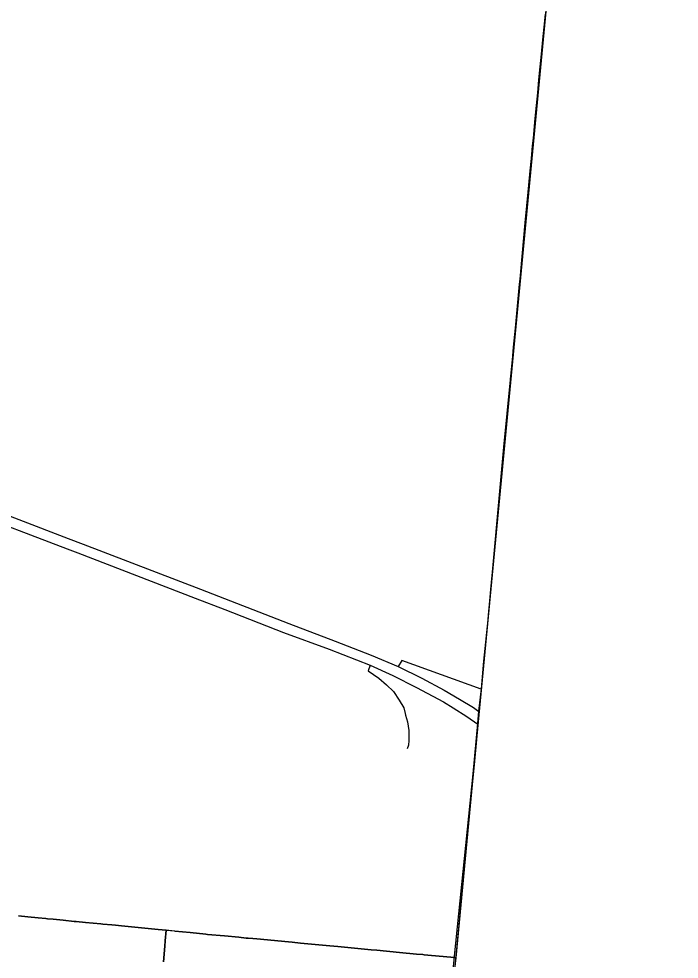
# Model space of a CAD drawing. Extents: x 0 to 34, y 0 to 22.
# Drawn here: x 5.6571 to 5.7244, y 15.0241 to 15.12 of the extents above; entities that cross this region are included whole.
import ezdxf

# ---------------------------------------------------------------- set-up
doc = ezdxf.new("R2010")
doc.units = 0
for name, color, linetype in [('GM_X_Corporation', 7, 'Continuous'), ('GM_X_County', 7, 'Continuous'), ('GM_X_Interchange_Ramps', 7, 'Continuous'), ('GM_X_US_Route', 7, 'Continuous'), ('SC_Scratch1', 7, 'Continuous')]:
    doc.layers.add(name, color=color, linetype=linetype)

msp = doc.modelspace()

# ---------------------------------------------------------------- linework, layer by layer
at = {"layer": 'GM_X_Corporation'}
for points in [[(5.710690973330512, 15.120454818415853), (5.710563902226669, 15.119142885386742), (5.710436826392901, 15.117830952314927), (5.710297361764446, 15.116391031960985), (5.710170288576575, 15.11507909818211), (5.710043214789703, 15.113767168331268), (5.709916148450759, 15.112455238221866), (5.709789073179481, 15.11114330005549), (5.709662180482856, 15.109833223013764), (5.709468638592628, 15.107833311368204), (5.709391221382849, 15.107033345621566), (5.7092664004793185, 15.105743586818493), (5.709145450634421, 15.10449377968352), (5.708942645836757, 15.102332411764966), (5.7086479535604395, 15.099191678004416), (5.708184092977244, 15.094248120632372), (5.708145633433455, 15.093838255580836), (5.708109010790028, 15.093447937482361), (5.70806252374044, 15.092952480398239), (5.707642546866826, 15.088476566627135), (5.707459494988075, 15.086525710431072), (5.707294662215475, 15.084768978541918), (5.707154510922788, 15.083275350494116), (5.707056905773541, 15.082235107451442), (5.706959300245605, 15.081194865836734), (5.706861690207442, 15.08015462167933), (5.706764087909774, 15.079114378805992), (5.706666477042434, 15.078074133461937), (5.706553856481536, 15.076873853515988), (5.706463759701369, 15.075913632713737), (5.706350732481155, 15.074709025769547), (5.706258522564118, 15.073726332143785), (5.706166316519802, 15.072743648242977), (5.706074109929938, 15.071760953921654), (5.705981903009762, 15.070778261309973), (5.705889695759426, 15.069795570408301), (5.705797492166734, 15.068812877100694), (5.705705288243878, 15.067830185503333), (5.70561307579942, 15.066847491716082), (5.705520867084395, 15.065864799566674), (5.705428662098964, 15.064882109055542), (5.705336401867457, 15.06389884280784), (5.705244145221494, 15.062915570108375), (5.705142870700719, 15.061836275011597), (5.705032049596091, 15.060655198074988), (5.704896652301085, 15.059212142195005), (5.704818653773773, 15.058380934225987), (5.704537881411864, 15.055388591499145), (5.7043616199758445, 15.053510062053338), (5.703956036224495, 15.049187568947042), (5.703920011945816, 15.048803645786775), (5.70370869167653, 15.046551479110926), (5.703465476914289, 15.043959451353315), (5.703372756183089, 15.042971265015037), (5.703242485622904, 15.041582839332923), (5.701620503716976, 15.024296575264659), (5.701455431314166, 15.024312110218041), (5.698734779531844, 15.024568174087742), (5.698388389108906, 15.024600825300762), (5.698251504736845, 15.024613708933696), (5.697588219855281, 15.024676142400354), (5.695855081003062, 15.024839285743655), (5.693567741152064, 15.025054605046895), (5.692975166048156, 15.025110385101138), (5.69195893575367, 15.025206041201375), (5.6895685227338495, 15.025431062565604), (5.689168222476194, 15.025468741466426), (5.688767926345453, 15.025506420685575), (5.685783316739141, 15.025787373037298), (5.684924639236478, 15.025868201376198), (5.6845510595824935, 15.025903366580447), (5.681311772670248, 15.026208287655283), (5.680934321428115, 15.026243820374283), (5.680454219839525, 15.026289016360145), (5.680250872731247, 15.026307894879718), (5.6794940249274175, 15.026379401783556), (5.67803772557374, 15.026516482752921), (5.676312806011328, 15.026678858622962), (5.676138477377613, 15.02669634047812), (5.674539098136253, 15.026856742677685), (5.672961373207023, 15.02701497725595), (5.672939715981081, 15.027017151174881), (5.672089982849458, 15.027102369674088), (5.671292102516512, 15.027179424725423), (5.66754595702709, 15.027541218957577), (5.667541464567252, 15.027541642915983), (5.666929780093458, 15.027600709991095), (5.666541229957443, 15.027638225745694), (5.6656263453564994, 15.027726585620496), (5.66544925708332, 15.027743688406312), (5.6638796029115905, 15.027895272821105), (5.662929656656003, 15.02798701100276), (5.662929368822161, 15.027987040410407), (5.662917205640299, 15.027988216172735), (5.662904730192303, 15.027989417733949), (5.6628922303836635, 15.027990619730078), (5.662879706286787, 15.027991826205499), (5.662867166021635, 15.027993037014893), (5.662854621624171, 15.027994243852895), (5.662842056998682, 15.027995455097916), (5.66282949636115, 15.027996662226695), (5.662819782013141, 15.027997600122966), (5.662804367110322, 15.027999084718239), (5.662791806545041, 15.028000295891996), (5.662779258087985, 15.028001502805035), (5.662766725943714, 15.02800271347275), (5.662754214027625, 15.028003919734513), (5.6627417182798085, 15.028005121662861), (5.662729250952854, 15.028006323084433), (5.661596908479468, 15.028115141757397), (5.660566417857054, 15.028214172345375), (5.659995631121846, 15.028269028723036), (5.659831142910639, 15.028284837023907), (5.659032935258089, 15.028361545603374), (5.658005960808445, 15.028460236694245), (5.6570458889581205, 15.02855250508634)], [(5.6570458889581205, 15.02855250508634), (5.658005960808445, 15.028460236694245), (5.659032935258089, 15.028361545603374), (5.659831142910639, 15.028284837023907), (5.659995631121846, 15.028269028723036), (5.660566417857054, 15.028214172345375), (5.661596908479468, 15.028115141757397), (5.662729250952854, 15.028006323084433), (5.6627417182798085, 15.028005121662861), (5.662754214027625, 15.028003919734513), (5.662766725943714, 15.02800271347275), (5.662779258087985, 15.028001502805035), (5.662791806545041, 15.028000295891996), (5.662804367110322, 15.027999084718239), (5.662819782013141, 15.027997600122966), (5.66282949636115, 15.027996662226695), (5.662842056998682, 15.027995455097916), (5.662854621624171, 15.027994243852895), (5.662867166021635, 15.027993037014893), (5.662879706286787, 15.027991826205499), (5.6628922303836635, 15.027990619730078), (5.662904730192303, 15.027989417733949), (5.662917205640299, 15.027988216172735), (5.662929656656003, 15.02798701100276), (5.6638796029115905, 15.027895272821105), (5.66544925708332, 15.027743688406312), (5.6656263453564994, 15.027726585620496), (5.666541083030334, 15.027638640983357), (5.666929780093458, 15.027600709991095), (5.667541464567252, 15.027541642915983), (5.66754595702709, 15.027541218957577), (5.671292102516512, 15.027179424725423), (5.672089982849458, 15.027102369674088), (5.672002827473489, 15.02602909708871), (5.671956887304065, 15.025465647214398), (5.671827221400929, 15.023875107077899)], [(5.671827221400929, 15.023875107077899), (5.671956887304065, 15.025465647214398), (5.672002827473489, 15.02602909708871), (5.672090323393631, 15.027102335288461), (5.672940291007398, 15.027022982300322), (5.672961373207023, 15.02701497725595), (5.674539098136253, 15.026856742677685), (5.676138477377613, 15.02669634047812), (5.676312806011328, 15.026678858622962), (5.67803772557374, 15.026516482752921), (5.6794940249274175, 15.026379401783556), (5.6802508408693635, 15.026308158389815), (5.680454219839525, 15.026289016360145), (5.680934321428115, 15.026243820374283), (5.681311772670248, 15.026208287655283), (5.6845510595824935, 15.025903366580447), (5.684924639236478, 15.025868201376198), (5.685783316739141, 15.025787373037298), (5.688767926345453, 15.025506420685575), (5.689168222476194, 15.025468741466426), (5.6895685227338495, 15.025431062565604), (5.69195893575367, 15.025206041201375), (5.692975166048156, 15.025110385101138), (5.693567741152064, 15.025054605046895), (5.695855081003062, 15.024839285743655), (5.697588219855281, 15.024676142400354), (5.698251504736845, 15.024613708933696), (5.698388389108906, 15.024600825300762), (5.69873478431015, 15.024568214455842), (5.701455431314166, 15.024312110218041), (5.701620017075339, 15.024296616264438), (5.701405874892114, 15.022540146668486)]]:
    msp.add_lwpolyline(points, dxfattribs=at)
at = {"layer": 'GM_X_County'}
msp.add_lwpolyline([(5.720321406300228, 15.223281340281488), (5.718159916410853, 15.195267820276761), (5.713837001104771, 15.152782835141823), (5.712890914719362, 15.142961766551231), (5.711081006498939, 15.123998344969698), (5.709438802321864, 15.10738432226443), (5.7081852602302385, 15.093811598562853), (5.706447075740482, 15.07632742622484), (5.704861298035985, 15.058742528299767), (5.704423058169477, 15.054509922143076), (5.704178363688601, 15.05171437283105), (5.703914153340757, 15.049421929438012), (5.703827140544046, 15.048160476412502), (5.703348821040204, 15.043027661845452), (5.701428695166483, 15.024445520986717), (5.7012924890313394, 15.023005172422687)], dxfattribs=at)
at = {"layer": 'GM_X_Interchange_Ramps'}
for points in [[(5.704197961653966, 15.051669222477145), (5.696112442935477, 15.054599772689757), (5.695742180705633, 15.053976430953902)], [(5.692887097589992, 15.054106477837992), (5.6926550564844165, 15.053539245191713), (5.6937614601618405, 15.052801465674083), (5.694545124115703, 15.052109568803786), (5.695236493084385, 15.05141766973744), (5.695836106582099, 15.050541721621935), (5.696297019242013, 15.049757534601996), (5.696435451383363, 15.049204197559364)], [(5.696435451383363, 15.049204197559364), (5.696481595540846, 15.049019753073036), (5.696665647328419, 15.0483278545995), (5.6968043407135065, 15.047451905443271), (5.696804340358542, 15.046529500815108)], [(5.696804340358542, 15.046529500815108), (5.696804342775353, 15.046437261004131), (5.696774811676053, 15.045964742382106), (5.696650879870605, 15.04558768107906)]]:
    msp.add_lwpolyline(points, dxfattribs=at)
at = {"layer": 'GM_X_US_Route'}
for points in [[(5.608874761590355, 15.087512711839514), (5.6162740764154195, 15.084608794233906), (5.62005747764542, 15.083170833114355), (5.620329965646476, 15.083067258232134), (5.628802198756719, 15.07984623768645), (5.633996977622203, 15.077857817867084), (5.65200244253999, 15.070897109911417), (5.662104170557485, 15.067036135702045), (5.663617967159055, 15.066457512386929), (5.675582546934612, 15.06186434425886), (5.684601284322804, 15.05836012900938), (5.689293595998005, 15.056550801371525), (5.692965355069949, 15.05512681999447), (5.695742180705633, 15.053976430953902), (5.698153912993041, 15.052775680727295), (5.700427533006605, 15.051564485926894), (5.70199284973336, 15.05064371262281), (5.703392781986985, 15.049788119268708), (5.7039337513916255, 15.04937677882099)], [(5.619929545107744, 15.082130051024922), (5.620234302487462, 15.082013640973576), (5.628398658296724, 15.078894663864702), (5.633593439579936, 15.076906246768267), (5.651462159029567, 15.06998756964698), (5.662002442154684, 15.065958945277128), (5.663077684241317, 15.065547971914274), (5.675042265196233, 15.060954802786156), (5.6780744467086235, 15.059776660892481)], [(5.6780744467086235, 15.059776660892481), (5.6840610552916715, 15.05745058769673), (5.688710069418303, 15.05573339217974), (5.692887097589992, 15.054106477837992), (5.695201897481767, 15.05306683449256), (5.69759433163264, 15.051854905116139), (5.700342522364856, 15.05037454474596), (5.701348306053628, 15.049751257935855), (5.702715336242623, 15.048872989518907), (5.7038467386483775, 15.048115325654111)]]:
    msp.add_lwpolyline(points, dxfattribs=at)
at = {"layer": 'SC_Scratch1'}
msp.add_lwpolyline([(6.8442681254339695, 15.52102087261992), (6.474073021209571, 15.551659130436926), (6.438862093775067, 15.554685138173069), (6.447024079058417, 15.641986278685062), (6.28414536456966, 15.656640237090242), (6.133164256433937, 15.670879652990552), (5.99067378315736, 15.68499052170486), (5.933465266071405, 15.6905226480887), (5.925015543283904, 15.605991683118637), (5.902672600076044, 15.607944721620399), (5.90146987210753, 15.608378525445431), (5.802867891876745, 15.617790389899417), (5.755343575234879, 15.621824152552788), (5.7300438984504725, 15.325618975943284), (5.7292380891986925, 15.291012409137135), (5.728387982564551, 15.286068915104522), (5.725923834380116, 15.279692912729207), (5.713104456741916, 15.14517848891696), (5.688292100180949, 14.884716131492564), (5.670640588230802, 14.670691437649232)], dxfattribs=at)

doc.saveas('drawing.dxf')
